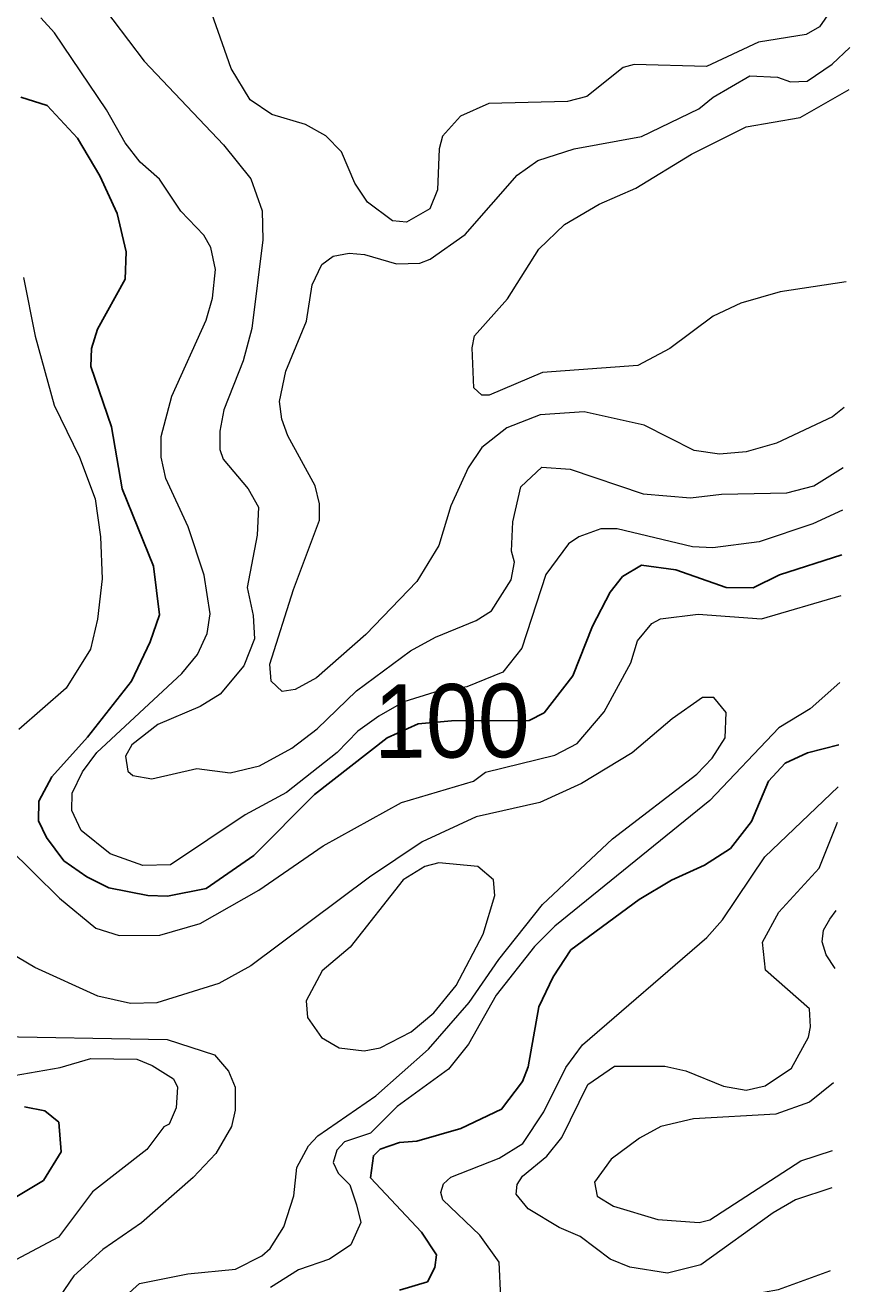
# Model space of a CAD drawing. Extents: x 673.6 to 698.9, y 7012 to 7040.1.
# Drawn here: x 697.646 to 698.544, y 7016.194 to 7017.563 of the extents above; entities that cross this region are included whole.
import ezdxf
from ezdxf.enums import TextEntityAlignment as Align

# ---------------------------------------------------------------- set-up
doc = ezdxf.new("R2010")
doc.units = 0
doc.header["$LTSCALE"] = 0.032
doc.layers.add('1', color=7, linetype='Continuous', lineweight=25)
doc.layers.add('2', color=7, linetype='Continuous', lineweight=13)
doc.layers.add('61', color=7, linetype='Continuous')

msp = doc.modelspace()

# ---------------------------------------------------------------- linework, layer by layer
at = {"layer": '1'}
for points in [[(697.6412, 7017.485), (697.6697, 7017.4756), (697.7027, 7017.4401), (697.727, 7017.3993), (697.7459, 7017.3582), (697.7558, 7017.3167), (697.7548, 7017.2868), (697.7245, 7017.2326), (697.7181, 7017.2115), (697.7173, 7017.1918), (697.7398, 7017.1261), (697.7515, 7017.0587), (697.7855, 7016.9746), (697.792, 7016.9218), (697.782, 7016.8924), (697.7614, 7016.8496), (697.7137, 7016.7888), (697.6751, 7016.7453), (697.6608, 7016.7189), (697.6606, 7016.6975), (697.669, 7016.6795), (697.688, 7016.6542), (697.7129, 7016.6367), (697.737, 7016.6246), (697.7792, 7016.6165), (697.8006, 7016.6158), (697.8429, 7016.6241), (697.8946, 7016.6599), (697.9608, 7016.7262), (698.0398, 7016.7879), (698.0733, 7016.8033), (698.1098, 7016.8064), (698.1942, 7016.8068), (698.2103, 7016.8151), (698.2417, 7016.8553), (698.2631, 7016.9095)], [(698.4085, 7016.9513), (698.4376, 7016.9511), (698.4666, 7016.9653), (698.5342, 7016.9871)], [(698.2631, 7016.9095), (698.2822, 7016.9462), (698.2958, 7016.9633), (698.3164, 7016.9756), (698.3538, 7016.9708), (698.4085, 7016.9513)], [(698.5309, 7016.7802), (698.4968, 7016.7717), (698.4725, 7016.7603), (698.4543, 7016.7406), (698.436, 7016.6968), (698.4132, 7016.6676), (698.385, 7016.6493), (698.3491, 7016.6329), (698.3137, 7016.6121), (698.2396, 7016.5571), (698.2201, 7016.5278), (698.2047, 7016.4954), (698.1932, 7016.43), (698.187, 7016.4142), (698.1642, 7016.3841), (698.1199, 7016.3629), (698.0721, 7016.3493), (698.053, 7016.3478), (698.0322, 7016.3405), (698.0248, 7016.3332), (698.0214, 7016.3094), (698.0769, 7016.2501), (698.0932, 7016.2254), (698.0916, 7016.2118), (698.0835, 7016.196), (698.0532, 7016.187)], [(697.6452, 7016.3866), (697.6674, 7016.382), (697.6827, 7016.3697), (697.6851, 7016.3376), (697.666, 7016.3065), (697.6313, 7016.2856)]]:
    msp.add_lwpolyline(points, dxfattribs=at)
at = {"layer": '2'}
for points in [[(698.544, 7017.6108), (698.5099, 7017.5613), (698.4954, 7017.5531), (698.4435, 7017.5445), (698.3869, 7017.5183), (698.3082, 7017.5205), (698.2965, 7017.517), (698.257, 7017.4856), (698.2357, 7017.4803), (698.1504, 7017.4778), (698.1194, 7017.464), (698.1, 7017.4423), (698.0961, 7017.4285), (698.0943, 7017.3839), (698.086, 7017.3633), (698.0606, 7017.349), (698.0455, 7017.3504), (698.0182, 7017.3707), (698.0046, 7017.3913), (697.99, 7017.4252), (697.9731, 7017.4429), (697.9509, 7017.4552), (697.9143, 7017.4659), (697.8906, 7017.4818), (697.87, 7017.516), (697.8396, 7017.603)], [(697.7241, 7017.5919), (697.7753, 7017.524), (697.8616, 7017.4329), (697.8912, 7017.3959), (697.9037, 7017.3611), (697.9045, 7017.3296), (697.8923, 7017.2333), (697.8831, 7017.1981), (697.8621, 7017.1448), (697.8577, 7017.1216), (697.8578, 7017.1015), (697.8613, 7017.0912), (697.8883, 7017.0588), (697.8996, 7017.0387), (697.8981, 7017.0084), (697.8873, 7016.9515), (697.8939, 7016.921), (697.8955, 7016.8955)], [(698.535, 7017.0355), (698.5026, 7017.0206), (698.4442, 7017.0011), (698.3938, 7016.9947), (698.3718, 7016.9956), (698.2899, 7017.0153), (698.2719, 7017.0151), (698.2483, 7017.0066), (698.237, 7016.9991), (698.2123, 7016.9654), (698.1861, 7016.8856), (698.1656, 7016.8593), (698.1263, 7016.8434), (698.0915, 7016.8377), (698.0579, 7016.8272), (698.0305, 7016.8114), (698.0077, 7016.7952), (697.9854, 7016.7721), (697.9301, 7016.7283), (697.8851, 7016.7041), (697.8039, 7016.6496), (697.774, 7016.6491), (697.7383, 7016.6616), (697.7069, 7016.6871), (697.6968, 7016.7087), (697.6969, 7016.7276), (697.7081, 7016.751), (697.7239, 7016.7719), (697.8164, 7016.8579), (697.8335, 7016.8786), (697.8439, 7016.9013), (697.847, 7016.9227), (697.8405, 7016.9647), (697.8232, 7017.0176), (697.7988, 7017.0699), (697.7937, 7017.0933), (697.7937, 7017.1158), (697.8054, 7017.1595), (697.8428, 7017.2424), (697.8496, 7017.2662), (697.8528, 7017.2974), (697.8479, 7017.3213), (697.8404, 7017.3348), (697.8154, 7017.3608), (697.792, 7017.3956), (697.7709, 7017.4143), (697.7547, 7017.4353), (697.7345, 7017.4712), (697.678, 7017.5548), (697.6628, 7017.5712)], [(698.5367, 7017.1474), (698.5242, 7017.137), (698.4632, 7017.1083), (698.43, 7017.099), (698.4013, 7017.0966), (698.3737, 7017.1004), (698.3192, 7017.1281), (698.2538, 7017.1425), (698.2062, 7017.1392), (698.17, 7017.1252), (698.1427, 7017.1036), (698.1277, 7017.0815), (698.1091, 7017.0403), (698.0957, 7016.9973), (698.0718, 7016.9578), (698.0166, 7016.9004), (697.9629, 7016.8533), (697.9395, 7016.8403), (697.9254, 7016.8384), (697.9136, 7016.8494), (697.912, 7016.8682), (697.9379, 7016.9491), (697.9662, 7017.0246), (697.9662, 7017.0426), (697.9614, 7017.062), (697.9316, 7017.1165), (697.9252, 7017.1344), (697.9227, 7017.1536), (697.9294, 7017.1868), (697.9518, 7017.2412), (697.9582, 7017.2807), (697.9687, 7017.3027), (697.9809, 7017.3119), (697.9984, 7017.315), (698.0149, 7017.3136), (698.0497, 7017.3036), (698.0752, 7017.3044), (698.0866, 7017.3087), (698.1246, 7017.3354), (698.181, 7017.4), (698.2034, 7017.4159), (698.243, 7017.4287), (698.3162, 7017.4422), (698.3786, 7017.4722), (698.3941, 7017.485), (698.434, 7017.508), (698.4641, 7017.5067), (698.4785, 7017.5015), (698.4964, 7017.5021), (698.5237, 7017.5208), (698.5429, 7017.5389)], [(698.5389, 7017.2838), (698.5388, 7017.2838), (698.4672, 7017.2731), (698.4245, 7017.2607), (698.3941, 7017.2466), (698.3473, 7017.2114), (698.3124, 7017.1928), (698.2085, 7017.1853), (698.1505, 7017.1607), (698.1425, 7017.1607), (698.134, 7017.1688), (698.1322, 7017.212), (698.1345, 7017.2253), (698.1705, 7017.2654), (698.2045, 7017.3194), (698.2327, 7017.3464), (698.2702, 7017.3684), (698.3101, 7017.3859), (698.3708, 7017.4229), (698.4301, 7017.4525), (698.489, 7017.4628), (698.5422, 7017.4931)], [(697.644, 7017.2888), (697.6568, 7017.2249), (697.6776, 7017.1498), (697.7049, 7017.0932), (697.722, 7017.048), (697.7279, 7017.0065), (697.7295, 7016.961), (697.7246, 7016.917), (697.717, 7016.8843), (697.6904, 7016.842), (697.6389, 7016.7971)], [(697.7619, 7016.7804), (697.7552, 7016.7678), (697.7576, 7016.7518), (697.7629, 7016.7469), (697.7837, 7016.7432), (697.8328, 7016.7546), (697.8689, 7016.7498), (697.9008, 7016.7573), (697.936, 7016.7768), (697.9635, 7016.7978), (698.0062, 7016.839), (698.065, 7016.8824), (698.0922, 7016.8973), (698.1364, 7016.9154), (698.153, 7016.926), (698.1744, 7016.9596), (698.1781, 7016.9791), (698.175, 7016.991), (698.1765, 7017.023), (698.185, 7017.0608), (698.2079, 7017.0824), (698.2387, 7017.0801), (698.3181, 7017.0534), (698.3697, 7017.0489), (698.4034, 7017.0529), (698.4743, 7017.0545), (698.5039, 7017.0621), (698.5357, 7017.0821)], [(697.6274, 7016.6686), (697.6833, 7016.6135), (697.7227, 7016.581), (697.748, 7016.573), (697.7924, 7016.5731), (697.8361, 7016.5861), (697.8999, 7016.6222), (697.9702, 7016.6704), (698.0551, 7016.7176), (698.1334, 7016.7407), (698.1466, 7016.7505), (698.2219, 7016.7692), (698.2464, 7016.7819), (698.2756, 7016.8161), (698.3047, 7016.8694), (698.3118, 7016.8934), (698.3277, 7016.9124), (698.3369, 7016.9173), (698.378, 7016.9223), (698.4469, 7016.9174), (698.5335, 7016.9427)], [(697.8955, 7016.8955), (697.8837, 7016.8662), (697.858, 7016.8354), (697.8361, 7016.8219), (697.7904, 7016.8023), (697.7619, 7016.7804)], [(698.532, 7016.8481), (698.4996, 7016.8194), (698.4656, 7016.7988), (698.3908, 7016.7198), (698.222, 7016.5831), (698.1998, 7016.5609), (698.1581, 7016.5078), (698.1282, 7016.4548), (698.1065, 7016.4275), (698.0505, 7016.3867), (698.0217, 7016.3578), (697.9931, 7016.3483), (697.9848, 7016.3393), (697.9811, 7016.3261), (697.9863, 7016.3142), (697.999, 7016.3017), (698.0064, 7016.2799), (698.0109, 7016.2606), (698.0002, 7016.2365), (697.9769, 7016.2206), (697.9432, 7016.209), (697.9126, 7016.19)], [(697.7329, 7016.1605), (697.7702, 7016.1942), (697.8229, 7016.2048), (697.8747, 7016.2099), (697.9035, 7016.2245), (697.9123, 7016.2323), (697.9271, 7016.2558), (697.9383, 7016.2896), (697.9415, 7016.3204), (697.9541, 7016.344), (697.9641, 7016.3548), (698.0274, 7016.3984), (698.0848, 7016.4492), (698.1289, 7016.4999), (698.1613, 7016.5469), (698.2086, 7016.6067), (698.2848, 7016.678), (698.3765, 7016.7483), (698.3932, 7016.7659), (698.4075, 7016.788), (698.4084, 7016.8156), (698.3951, 7016.8317), (698.3827, 7016.8318), (698.3497, 7016.8085), (698.3061, 7016.7717), (698.2509, 7016.7384), (698.2059, 7016.7176), (698.1364, 7016.7019), (698.0777, 7016.6747), (698.0205, 7016.6363), (697.8912, 7016.5398), (697.8565, 7016.5206), (697.7893, 7016.4998), (697.7604, 7016.4989), (697.725, 7016.5068)], [(698.1632, 7016.1792), (698.1615, 7016.2175), (698.1404, 7016.2468), (698.1004, 7016.2855), (698.0979, 7016.2934), (698.1011, 7016.3026), (698.1088, 7016.31), (698.1615, 7016.3305), (698.1874, 7016.3466), (698.21, 7016.3809), (698.2341, 7016.4292), (698.2521, 7016.4539), (698.3872, 7016.5708), (698.4043, 7016.59), (698.4503, 7016.6585), (698.5302, 7016.7346)], [(698.5233, 7016.2984), (698.484, 7016.2853), (698.4594, 7016.271), (698.3809, 7016.2146), (698.3447, 7016.2057), (698.3038, 7016.2122), (698.2821, 7016.2207), (698.2496, 7016.2456), (698.2268, 7016.2554), (698.193, 7016.2757), (698.18, 7016.2916), (698.181, 7016.3021), (698.1868, 7016.3111), (698.2134, 7016.333), (698.2296, 7016.353), (698.258, 7016.4109), (698.2868, 7016.4307), (698.3417, 7016.4307), (698.3647, 7016.4257), (698.4055, 7016.409), (698.4301, 7016.4046), (698.4507, 7016.4094), (698.4793, 7016.4287), (698.4979, 7016.4624), (698.5003, 7016.4734), (698.4989, 7016.493), (698.4512, 7016.5353), (698.4478, 7016.5656), (698.4656, 7016.5982), (698.5096, 7016.6461), (698.5284, 7016.6931), (698.5296, 7016.6962)], [(698.5271, 7016.5369), (698.5172, 7016.5517), (698.5128, 7016.5659), (698.5143, 7016.5785), (698.521, 7016.5905), (698.5281, 7016.6002)], [(697.725, 7016.5068), (697.6563, 7016.5381), (697.6192, 7016.5601)], [(697.5982, 7016.4634), (697.8002, 7016.4596), (697.8519, 7016.4431), (697.8672, 7016.4253), (697.8742, 7016.4078), (697.8742, 7016.3829), (697.8705, 7016.3652), (697.8534, 7016.3358), (697.8285, 7016.3095), (697.7726, 7016.2603), (697.7304, 7016.2312), (697.6987, 7016.2027), (697.6779, 7016.1718)], [(697.4774, 7016.421), (697.5164, 7016.407), (697.5834, 7016.4048), (697.6338, 7016.4204), (697.6839, 7016.4293), (697.7174, 7016.439), (697.7673, 7016.4382), (697.7841, 7016.4316), (697.8072, 7016.417), (697.8116, 7016.4079), (697.8101, 7016.3853), (697.8025, 7016.3678), (697.7967, 7016.3647), (697.7782, 7016.34), (697.7192, 7016.2939), (697.6822, 7016.2447), (697.6241, 7016.2138), (697.5475, 7016.191)], [(698.5251, 7016.4125), (698.4992, 7016.3917), (698.4626, 7016.3784), (698.373, 7016.3734), (698.3373, 7016.365), (698.314, 7016.3524), (698.2832, 7016.3296), (698.2653, 7016.3047), (698.2681, 7016.2894), (698.286, 7016.2784), (698.3339, 7016.2638), (698.3791, 7016.2608), (698.3906, 7016.2634), (698.4895, 7016.3277), (698.524, 7016.3391)], [(698.5206, 7016.1255), (698.4934, 7016.1287), (698.3834, 7016.1154), (698.3481, 7016.1255), (698.3409, 7016.1378), (698.341, 7016.1476), (698.3457, 7016.1537), (698.3666, 7016.167), (698.4001, 7016.1761), (698.4655, 7016.1876), (698.521, 7016.2082), (698.5219, 7016.2085)]]:
    msp.add_lwpolyline(points, dxfattribs=at)
msp.add_lwpolyline([(697.9994, 7016.5601), (697.9688, 7016.5343), (697.9516, 7016.5019), (697.9531, 7016.4838), (697.9681, 7016.462), (697.9876, 7016.4505), (698.0147, 7016.4474), (698.0322, 7016.4507), (698.0659, 7016.468), (698.0906, 7016.4887), (698.1147, 7016.5186), (698.144, 7016.5745), (698.1567, 7016.6163), (698.1554, 7016.6333), (698.1383, 7016.648), (698.096, 7016.6519), (698.0808, 7016.6478), (698.0572, 7016.6335)], close=True, dxfattribs=at)

# ---------------------------------------------------------------- texts
at = {"layer": '61', "width": 0.95}
msp.add_text('100', height=0.08, rotation=0.325, dxfattribs=at).set_placement((698.1102, 7016.7664), align=Align.CENTER)

doc.saveas('drawing.dxf')
